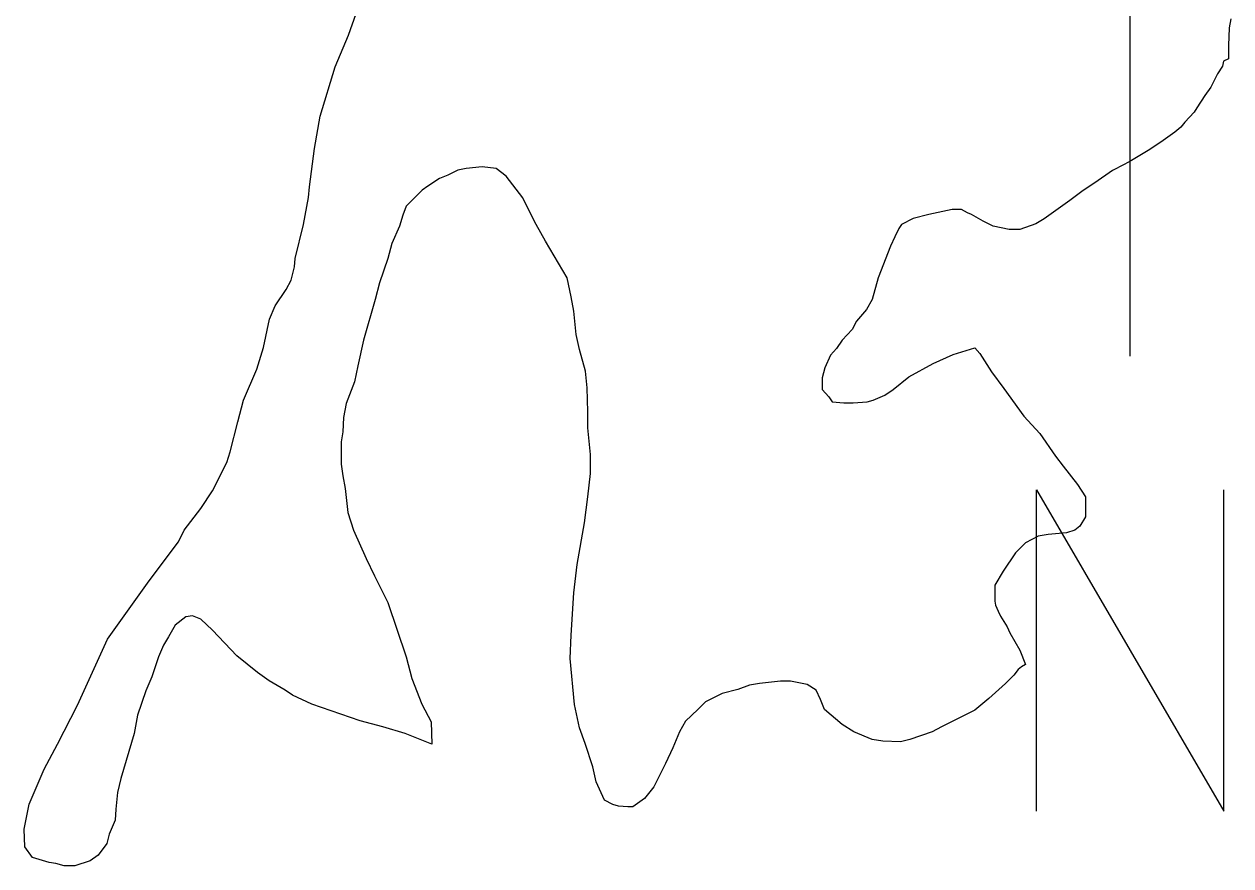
# Model space of a CAD drawing. Extents: x 3263578 to 3301413, y 764927 to 798602.
# Drawn here: x 3297084 to 3297804, y 789369 to 789872 of the extents above; entities that cross this region are included whole.
import ezdxf

# ---------------------------------------------------------------- set-up
doc = ezdxf.new("R2010")
doc.units = 0
doc.layers.add('V-ANNO-SYMB', color=7, linetype='Continuous')
doc.layers.add('V-SITE-VEGE', color=7, linetype='Continuous')

msp = doc.modelspace()

# ---------------------------------------------------------------- linework, layer by layer
at = {"layer": 'V-ANNO-SYMB'}
msp.add_line((3297744.21, 789673.83), (3297744.21, 789933.83), dxfattribs=at)
msp.add_lwpolyline([(3297688.21, 789401.84), (3297688.21, 789593.84), (3297800.21, 789401.84), (3297800.21, 789593.84)], dxfattribs=at)
at = {"layer": 'V-SITE-VEGE'}
for p, q in [((3297277.52, 789865.6), (3297287.99, 789895.97)), ((3297804.34, 789875.44), (3297803.34, 789869.96)), ((3297269.55, 789846.68), (3297277.52, 789865.6)), ((3297803.34, 789869.96), (3297802.84, 789859.5)), ((3297802.84, 789859.5), (3297802.84, 789851.54)), ((3297802.84, 789851.54), (3297799.85, 789850.04)), ((3297260.58, 789817.3), (3297269.55, 789846.68)), ((3297799.35, 789847.06), (3297796.37, 789842.58)), ((3297799.85, 789850.04), (3297799.35, 789847.06)), ((3297796.37, 789842.58), (3297792.38, 789834.61)), ((3297788.89, 789829.63), (3297783.92, 789822.16)), ((3297792.38, 789834.61), (3297788.89, 789829.63)), ((3297257.09, 789797.88), (3297260.58, 789817.3)), ((3297782.42, 789819.68), (3297776.94, 789813.7)), ((3297783.92, 789822.16), (3297782.42, 789819.68)), ((3297774.45, 789810.71), (3297770.96, 789807.73)), ((3297776.94, 789813.7), (3297774.45, 789810.71)), ((3297762.5, 789801.75), (3297755.03, 789796.77)), ((3297770.96, 789807.73), (3297762.5, 789801.75)), ((3297254.1, 789774.98), (3297257.09, 789797.88)), ((3297755.03, 789796.77), (3297745.07, 789790.8)), ((3297357.18, 789786.91), (3297347.71, 789785.91)), ((3297365.64, 789785.91), (3297357.18, 789786.91)), ((3297740.59, 789788.31), (3297733.61, 789784.83)), ((3297745.07, 789790.8), (3297740.59, 789788.31)), ((3297331.78, 789779.94), (3297324.81, 789775.46)), ((3297336.76, 789781.93), (3297331.78, 789779.94)), ((3297342.73, 789784.92), (3297336.76, 789781.93)), ((3297347.71, 789785.91), (3297342.73, 789784.92)), ((3297371.62, 789781.43), (3297365.64, 789785.91)), ((3297381.57, 789768.48), (3297371.62, 789781.43)), ((3297733.61, 789784.83), (3297723.16, 789777.36)), ((3297253.6, 789768.51), (3297254.1, 789774.98)), ((3297321.32, 789772.97), (3297311.86, 789763.51)), ((3297324.81, 789775.46), (3297321.32, 789772.97)), ((3297716.18, 789772.88), (3297708.21, 789766.91)), ((3297723.16, 789777.36), (3297716.18, 789772.88)), ((3297250.61, 789752.57), (3297253.6, 789768.51)), ((3297385.06, 789761.01), (3297381.57, 789768.48)), ((3297708.21, 789766.91), (3297692.77, 789755.96)), ((3297309.87, 789758.03), (3297307.87, 789751.57)), ((3297311.86, 789763.51), (3297309.87, 789758.03)), ((3297389.53, 789752.54), (3297385.06, 789761.01)), ((3297624.06, 789758.46), (3297614.6, 789755.97)), ((3297638.01, 789761.45), (3297624.06, 789758.46)), ((3297643.48, 789761.45), (3297638.01, 789761.45)), ((3297646.97, 789759.45), (3297643.48, 789761.45)), ((3297649.46, 789758.46), (3297646.97, 789759.45)), ((3297656.43, 789754.47), (3297649.46, 789758.46)), ((3297245.63, 789732.16), (3297250.61, 789752.57)), ((3297307.87, 789751.57), (3297303.39, 789741.11)), ((3297395.01, 789742.58), (3297389.53, 789752.54)), ((3297607.63, 789752.49), (3297606.14, 789750)), ((3297614.6, 789755.97), (3297607.63, 789752.49)), ((3297662.4, 789751.48), (3297656.43, 789754.47)), ((3297671.86, 789749.49), (3297662.4, 789751.48)), ((3297687.8, 789752.97), (3297678.33, 789749.49)), ((3297692.77, 789755.96), (3297687.8, 789752.97)), ((3297603.64, 789745.02), (3297601.15, 789739.55)), ((3297606.14, 789750), (3297603.64, 789745.02)), ((3297678.33, 789749.49), (3297671.86, 789749.49)), ((3297303.39, 789741.11), (3297300.9, 789732.14)), ((3297407.95, 789720.67), (3297395.01, 789742.58)), ((3297601.15, 789739.55), (3297593.68, 789720.63)), ((3297245.13, 789727.18), (3297245.63, 789732.16)), ((3297300.9, 789732.14), (3297295.91, 789717.71)), ((3297243.13, 789719.21), (3297245.13, 789727.18)), ((3297240.15, 789713.73), (3297243.13, 789719.21)), ((3297295.91, 789717.71), (3297293.42, 789707.75)), ((3297410.44, 789709.22), (3297407.95, 789720.67)), ((3297593.68, 789720.63), (3297590.19, 789707.68)), ((3297233.67, 789703.78), (3297240.15, 789713.73)), ((3297293.42, 789707.75), (3297286.45, 789683.35)), ((3297411.93, 789700.75), (3297410.44, 789709.22)), ((3297590.19, 789707.68), (3297586.7, 789701.71)), ((3297230.18, 789695.81), (3297233.67, 789703.78)), ((3297413.42, 789686.81), (3297411.93, 789700.75)), ((3297586.7, 789701.71), (3297580.73, 789694.74)), ((3297226.69, 789678.88), (3297230.18, 789695.81)), ((3297580.73, 789694.74), (3297578.24, 789689.76)), ((3297415.41, 789677.85), (3297413.42, 789686.81)), ((3297578.24, 789689.76), (3297572.26, 789683.28)), ((3297222.71, 789665.94), (3297226.69, 789678.88)), ((3297286.45, 789683.35), (3297282.96, 789667.92)), ((3297568.77, 789678.31), (3297565.29, 789674.33)), ((3297572.26, 789683.28), (3297568.77, 789678.31)), ((3297638.48, 789674.8), (3297651.43, 789678.79)), ((3297651.43, 789678.79), (3297654.42, 789675.3)), ((3297418.89, 789664.9), (3297415.41, 789677.85)), ((3297565.29, 789674.33), (3297561.8, 789666.86)), ((3297626.53, 789669.33), (3297638.48, 789674.8)), ((3297654.42, 789675.3), (3297661.39, 789664.34)), ((3297214.73, 789647.52), (3297222.71, 789665.94)), ((3297282.96, 789667.92), (3297280.96, 789658.46)), ((3297419.89, 789654.94), (3297418.89, 789664.9)), ((3297561.8, 789666.86), (3297560.31, 789660.88)), ((3297612.09, 789661.37), (3297626.53, 789669.33)), ((3297661.39, 789664.34), (3297668.85, 789654.38)), ((3297280.96, 789658.46), (3297275.98, 789645.51)), ((3297560.31, 789660.88), (3297560.3, 789653.91)), ((3297602.63, 789653.9), (3297612.09, 789661.37)), ((3297420.38, 789640.5), (3297419.89, 789654.94)), ((3297560.3, 789653.91), (3297564.28, 789649.43)), ((3297564.28, 789649.43), (3297566.28, 789646.44)), ((3297590.68, 789647.43), (3297597.65, 789650.42)), ((3297597.65, 789650.42), (3297602.63, 789653.9)), ((3297668.85, 789654.38), (3297680.8, 789637.95)), ((3297211.25, 789634.57), (3297214.73, 789647.52)), ((3297275.98, 789645.51), (3297274.49, 789637.05)), ((3297566.28, 789646.44), (3297573.25, 789645.94)), ((3297573.25, 789645.94), (3297578.72, 789645.94)), ((3297578.72, 789645.94), (3297587.19, 789646.44)), ((3297587.19, 789646.44), (3297590.68, 789647.43)), ((3297274.49, 789637.05), (3297273.99, 789628.58)), ((3297420.38, 789631.04), (3297420.38, 789640.5)), ((3297680.8, 789637.95), (3297690.26, 789627.49)), ((3297206.76, 789616.65), (3297211.25, 789634.57)), ((3297273.99, 789628.58), (3297272.99, 789622.6)), ((3297421.87, 789615.1), (3297420.38, 789631.04)), ((3297272.99, 789622.6), (3297272.98, 789609.16)), ((3297690.26, 789627.49), (3297699.71, 789614.04)), ((3297204.77, 789610.17), (3297206.76, 789616.65)), ((3297421.87, 789603.65), (3297421.87, 789615.1)), ((3297699.71, 789614.04), (3297704.2, 789608.07)), ((3297196.3, 789593.24), (3297204.77, 789610.17)), ((3297272.98, 789609.16), (3297273.98, 789602.19)), ((3297704.2, 789608.07), (3297712.66, 789597.11)), ((3297273.98, 789602.19), (3297275.48, 789594.72)), ((3297420.37, 789589.71), (3297421.87, 789603.65)), ((3297189.33, 789582.79), (3297196.3, 789593.24)), ((3297275.48, 789594.72), (3297276.96, 789580.28)), ((3297712.66, 789597.11), (3297717.63, 789589.64)), ((3297418.37, 789574.27), (3297420.37, 789589.71)), ((3297717.63, 789589.64), (3297717.63, 789577.69)), ((3297179.36, 789569.85), (3297189.33, 789582.79)), ((3297276.96, 789580.28), (3297280.45, 789569.82)), ((3297717.63, 789577.69), (3297714.15, 789572.21)), ((3297413.89, 789549.38), (3297418.37, 789574.27)), ((3297714.15, 789572.21), (3297711.16, 789569.73)), ((3297158.44, 789539.48), (3297175.88, 789562.88)), ((3297175.88, 789562.88), (3297179.36, 789569.85)), ((3297280.45, 789569.82), (3297287.91, 789552.89)), ((3297689.25, 789566.25), (3297681.78, 789562.27)), ((3297695.22, 789567.24), (3297689.25, 789566.25)), ((3297706.18, 789568.23), (3297695.22, 789567.24)), ((3297711.16, 789569.73), (3297706.18, 789568.23)), ((3297675.8, 789556.29), (3297668.33, 789545.34)), ((3297681.78, 789562.27), (3297675.8, 789556.29)), ((3297287.91, 789552.89), (3297292.89, 789542.43)), ((3297411.89, 789532.45), (3297413.89, 789549.38)), ((3297292.89, 789542.43), (3297300.85, 789526.5)), ((3297668.33, 789545.34), (3297663.35, 789536.87)), ((3297133.54, 789504.63), (3297158.44, 789539.48)), ((3297663.35, 789536.87), (3297663.35, 789527.41)), ((3297410.39, 789507.05), (3297411.89, 789532.45)), ((3297663.35, 789527.41), (3297663.84, 789524.92)), ((3297300.85, 789526.5), (3297311.8, 789494.13)), ((3297663.84, 789524.92), (3297665.34, 789521.44)), ((3297665.34, 789521.44), (3297666.83, 789518.45)), ((3297173.88, 789513.08), (3297169.89, 789506.11)), ((3297180.35, 789518.06), (3297173.88, 789513.08)), ((3297184.33, 789518.56), (3297180.35, 789518.06)), ((3297189.31, 789516.57), (3297184.33, 789518.56)), ((3297196.28, 789510.09), (3297189.31, 789516.57)), ((3297666.83, 789518.45), (3297670.81, 789511.97)), ((3297169.89, 789506.11), (3297166.9, 789501.13)), ((3297210.72, 789494.65), (3297196.28, 789510.09)), ((3297409.89, 789493.11), (3297410.39, 789507.05)), ((3297670.81, 789511.97), (3297672.31, 789508.49)), ((3297672.31, 789508.49), (3297678.28, 789498.03)), ((3297115.6, 789465.29), (3297133.54, 789504.63)), ((3297166.9, 789501.13), (3297163.91, 789494.17)), ((3297678.28, 789498.03), (3297681.76, 789489.57)), ((3297163.91, 789494.17), (3297159.93, 789482.21)), ((3297223.17, 789484.69), (3297210.72, 789494.65)), ((3297311.8, 789494.13), (3297315.28, 789481.18)), ((3297412.37, 789465.73), (3297409.89, 789493.11)), ((3297230.13, 789479.71), (3297223.17, 789484.69)), ((3297677.28, 789486.58), (3297674.79, 789483.09)), ((3297679.27, 789488.07), (3297677.28, 789486.58)), ((3297681.76, 789489.57), (3297679.27, 789488.07)), ((3297159.93, 789482.21), (3297156.44, 789473.75)), ((3297239.59, 789474.23), (3297230.13, 789479.71)), ((3297315.28, 789481.18), (3297321.25, 789465.75)), ((3297516.94, 789477.15), (3297509.97, 789474.67)), ((3297522.92, 789478.15), (3297516.94, 789477.15)), ((3297535.37, 789479.64), (3297522.92, 789478.15)), ((3297541.34, 789479.64), (3297535.37, 789479.64)), ((3297551.3, 789477.65), (3297541.34, 789479.64)), ((3297556.78, 789474.16), (3297551.3, 789477.65)), ((3297669.81, 789478.12), (3297659.85, 789469.16)), ((3297674.79, 789483.09), (3297669.81, 789478.12)), ((3297156.44, 789473.75), (3297151.46, 789459.31)), ((3297244.07, 789471.24), (3297239.59, 789474.23)), ((3297255.52, 789465.76), (3297244.07, 789471.24)), ((3297500.51, 789472.18), (3297490.55, 789467.2)), ((3297509.97, 789474.67), (3297500.51, 789472.18)), ((3297559.26, 789468.68), (3297556.78, 789474.16)), ((3297659.85, 789469.16), (3297651.38, 789462.19)), ((3297103.65, 789441.9), (3297115.6, 789465.29)), ((3297284.4, 789455.79), (3297255.52, 789465.76)), ((3297321.25, 789465.75), (3297326.73, 789455.29)), ((3297415.36, 789451.78), (3297412.37, 789465.73)), ((3297486.07, 789462.72), (3297478.6, 789455.75)), ((3297490.55, 789467.2), (3297486.07, 789462.72)), ((3297561.75, 789462.7), (3297559.26, 789468.68)), ((3297572.21, 789453.74), (3297561.75, 789462.7)), ((3297651.38, 789462.19), (3297631.46, 789452.23)), ((3297151.46, 789459.31), (3297149.46, 789448.36)), ((3297297.85, 789452.31), (3297284.4, 789455.79)), ((3297326.73, 789455.29), (3297327.22, 789441.84)), ((3297478.6, 789455.75), (3297475.11, 789449.28)), ((3297149.46, 789448.36), (3297141.49, 789421.47)), ((3297311.29, 789448.32), (3297297.85, 789452.31)), ((3297327.22, 789441.84), (3297311.29, 789448.32)), ((3297418.84, 789442.32), (3297415.36, 789451.78)), ((3297475.11, 789449.28), (3297471.12, 789439.82)), ((3297579.18, 789449.26), (3297572.21, 789453.74)), ((3297590.13, 789444.77), (3297579.18, 789449.26)), ((3297625.99, 789449.25), (3297612.54, 789444.77)), ((3297631.46, 789452.23), (3297625.99, 789449.25)), ((3297095.68, 789426.96), (3297103.65, 789441.9)), ((3297423.32, 789428.38), (3297418.84, 789442.32)), ((3297596.6, 789443.78), (3297590.13, 789444.77)), ((3297607.06, 789443.28), (3297596.6, 789443.78)), ((3297612.54, 789444.77), (3297607.06, 789443.28)), ((3297471.12, 789439.82), (3297466.64, 789430.36)), ((3297086.71, 789406.05), (3297095.68, 789426.96)), ((3297425.31, 789419.42), (3297423.32, 789428.38)), ((3297466.64, 789430.36), (3297459.67, 789416.42)), ((3297141.49, 789421.47), (3297139.5, 789413.01)), ((3297430.29, 789408.46), (3297425.31, 789419.42)), ((3297139.5, 789413.01), (3297138.5, 789403.05)), ((3297459.67, 789416.42), (3297454.19, 789409.45)), ((3297083.72, 789391.11), (3297086.71, 789406.05)), ((3297435.27, 789405.97), (3297430.29, 789408.46)), ((3297438.75, 789404.97), (3297435.27, 789405.97)), ((3297444.23, 789404.47), (3297438.75, 789404.97)), ((3297447.22, 789404.47), (3297444.23, 789404.47)), ((3297454.19, 789409.45), (3297447.22, 789404.47)), ((3297138.5, 789403.05), (3297138, 789396.58)), ((3297084.22, 789380.65), (3297083.72, 789391.11)), ((3297138, 789396.58), (3297134.51, 789388.11)), ((3297134.51, 789388.11), (3297133.01, 789382.64)), ((3297088.7, 789374.18), (3297084.22, 789380.65)), ((3297128.03, 789375.66), (3297123.06, 789372.18)), ((3297133.01, 789382.64), (3297128.03, 789375.66)), ((3297098.66, 789371.19), (3297088.7, 789374.18)), ((3297102.64, 789370.69), (3297098.66, 789371.19)), ((3297107.62, 789369.2), (3297102.64, 789370.69)), ((3297114.09, 789369.19), (3297107.62, 789369.2)), ((3297123.06, 789372.18), (3297114.09, 789369.19))]:
    msp.add_line(p, q, dxfattribs=at)

doc.saveas('drawing.dxf')
